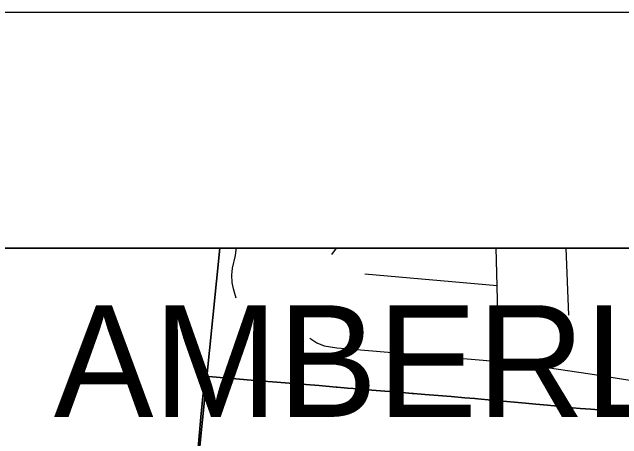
# Model space of a CAD drawing. Extents: x 0 to 34, y 0 to 22.
# Drawn here: x 2.4235 to 2.682, y 20.8191 to 21 of the extents above; entities that cross this region are included whole.
import ezdxf

# ---------------------------------------------------------------- set-up
doc = ezdxf.new("R2010")
doc.units = 0
for name, color, linetype in [('GM_X_City_Street', 7, 'Continuous'), ('GM_X_Corporation', 7, 'Continuous'), ('GM_X_Corporation_Text', 7, 'Continuous'), ('GM_X_Minor_River', 7, 'Continuous'), ('GM_X_State_Shield', 7, 'Continuous'), ('SH_Cut_Line', 7, 'Continuous'), ('SH_Data', 7, 'Continuous')]:
    doc.layers.add(name, color=color, linetype=linetype)

msp = doc.modelspace()

# ---------------------------------------------------------------- linework, layer by layer
at = {"layer": 'GM_X_City_Street'}
for p, q in [((2.559, 20.89722), (2.56108, 20.9)), ((2.6596, 20.87157), (2.65848, 20.9)), ((2.62911, 20.88397), (2.57301, 20.88888))]:
    msp.add_line(p, q, dxfattribs=at)
for points in [[(3.02176, 20.9), (2.17898, 20.9)], [(2.62991, 20.85188), (2.62911, 20.88397), (2.6287, 20.9)], [(2.54974, 20.86178), (2.55273, 20.8598), (2.55573, 20.85858), (2.56121, 20.85768), (2.62991, 20.85188), (2.63689, 20.85129), (2.66863, 20.84664), (2.70848, 20.84026), (2.75813, 20.83176)], [(2.68279, 20.83045), (2.68052, 20.83066), (2.67807, 20.83087), (2.67378, 20.83123), (2.66884, 20.83165), (2.66431, 20.83203), (2.66113, 20.8323), (2.65939, 20.83247), (2.65489, 20.8329), (2.65054, 20.83331), (2.64559, 20.83379), (2.64115, 20.83421), (2.63656, 20.83465), (2.63645, 20.83466), (2.63155, 20.8351), (2.62682, 20.83553), (2.62092, 20.83606), (2.61972, 20.83617), (2.61548, 20.83652), (2.60963, 20.837), (2.60414, 20.83746), (2.59844, 20.83793), (2.59368, 20.83832), (2.59316, 20.83836), (2.58749, 20.83883), (2.58149, 20.83934), (2.57602, 20.83979), (2.57043, 20.84026), (2.5657, 20.84065), (2.5613, 20.84102), (2.56085, 20.84106), (2.55366, 20.84165), (2.54799, 20.84212), (2.54284, 20.84255), (2.5339, 20.84328), (2.52808, 20.84376), (2.50517, 20.84564), (2.50353, 20.82833), (2.50148, 20.80572)], [(2.50148, 20.80572), (2.50353, 20.82833), (2.50517, 20.84564), (2.52808, 20.84376), (2.5339, 20.84328), (2.54284, 20.84255), (2.54799, 20.84212), (2.55366, 20.84165), (2.56085, 20.84106), (2.5613, 20.84102), (2.5657, 20.84065), (2.57043, 20.84026), (2.57602, 20.83979), (2.58149, 20.83934), (2.58749, 20.83883), (2.59316, 20.83836), (2.59368, 20.83832), (2.59844, 20.83793), (2.60414, 20.83746), (2.60963, 20.837), (2.61548, 20.83652), (2.61972, 20.83617), (2.62092, 20.83606), (2.62682, 20.83553), (2.63155, 20.8351), (2.63645, 20.83466), (2.63656, 20.83465), (2.64115, 20.83421), (2.64559, 20.83379), (2.65054, 20.83331), (2.65489, 20.8329), (2.65939, 20.83247), (2.66113, 20.8323), (2.66431, 20.83203), (2.66884, 20.83165), (2.67378, 20.83123), (2.67807, 20.83087), (2.68052, 20.83066), (2.68279, 20.83045)]]:
    msp.add_lwpolyline(points, dxfattribs=at)
at = {"layer": 'GM_X_Corporation'}
msp.add_lwpolyline([(5.04518, 20.9), (2.1, 20.9), (2.1, 20.12706), (2.13415, 20.12341), (2.18047, 20.11893), (2.23003, 20.11359), (2.31914, 20.10381), (2.35745, 20.10011), (2.49398, 20.08589), (2.60767, 20.07635), (2.76246, 20.06345), (2.8394, 20.05622), (2.91774, 20.04882), (2.99895, 20.04051), (3.00624, 20.03956), (3.14042, 20.02292)], dxfattribs=at)
at = {"layer": 'GM_X_Minor_River'}
msp.add_lwpolyline([(2.51848, 20.87873), (2.51731, 20.88277), (2.51684, 20.88545), (2.51658, 20.8885), (2.51689, 20.89153), (2.51824, 20.8968), (2.51853, 20.89925), (2.51854, 20.9)], dxfattribs=at)
at = {"layer": 'GM_X_State_Shield'}
for points in [[(2.5115, 20.9), (2.1, 20.9), (2.1, 20.64018), (2.4809, 20.59626)], [(3.02189, 20.9), (2.5115, 20.9), (2.4809, 20.59626), (2.98861, 20.55012)]]:
    msp.add_lwpolyline(points, close=True, dxfattribs=at)
at = {"layer": 'SH_Cut_Line'}
msp.add_lwpolyline([(5.67696, 20.9), (2.1, 20.9), (2.1, 17.35231)], dxfattribs=at)
at = {"layer": 'SH_Data'}
for p, q in [((2, 21), (9, 21)), ((2.1, 20.9), (8.9, 20.9))]:
    msp.add_line(p, q, dxfattribs=at)

# ---------------------------------------------------------------- texts
at = {"layer": 'GM_X_Corporation_Text'}
msp.add_text('AMBERLEY', height=0.047348, rotation=0, dxfattribs=at).set_placement((2.44117, 20.8284))

doc.saveas('drawing.dxf')
